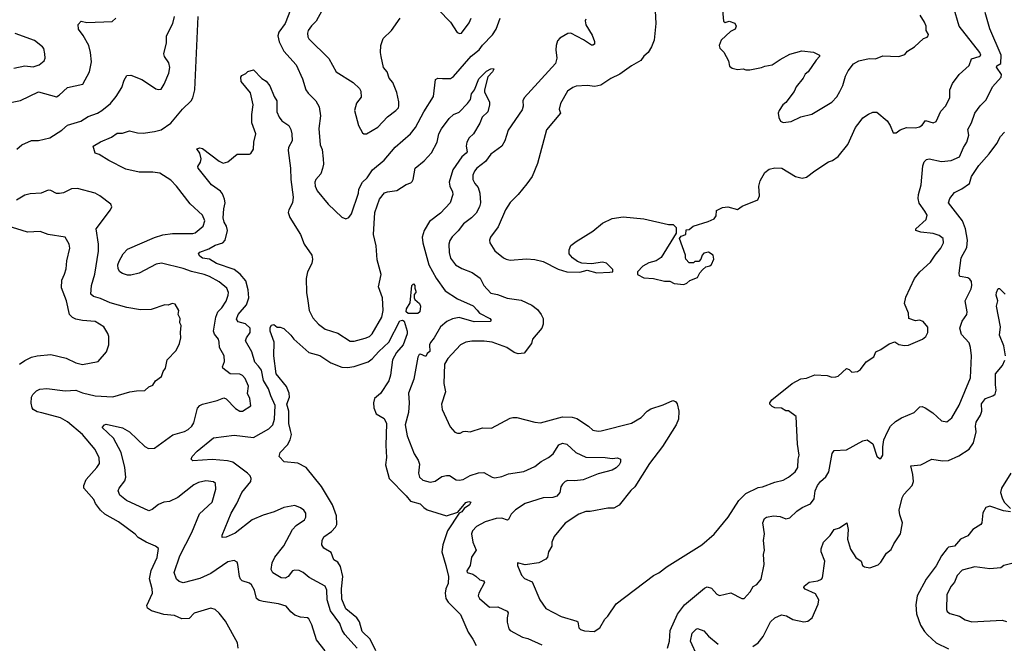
# Model space of a CAD drawing. Extents: x 1678759 to 1859541, y 384609 to 522867.
# Tile 424 of 466: x 1810908 to 1818050, y 470940 to 475463. Entities that reach past the tile are written whole.
import ezdxf

# ---------------------------------------------------------------- set-up
doc = ezdxf.new("R2010")
doc.units = 0

msp = doc.modelspace()

# ---------------------------------------------------------------- linework, layer by layer
at = {"layer": '0CON20XD'}
for points in [[(1812911.8, 475635), (1812833.6, 475436.4), (1812788.8, 475371.2), (1812781.1, 475345), (1812791.2, 475301.2), (1812823.6, 475233.6), (1812912.9, 475135), (1812958.6, 475035), (1812984.6, 474954.6), (1813000.6, 474930.6), (1813055.4, 474875.4), (1813080.3, 474830.3), (1813089.4, 474765), (1813077.1, 474672.9), (1813088.6, 474555), (1813101.7, 474521.7), (1813110, 474455), (1813112.5, 474415), (1813105.6, 474384.4), (1813092.5, 474345), (1813057, 474303), (1813049.4, 474285), (1813051.1, 474255), (1813065, 474221.2), (1813145.7, 474125), (1813245, 474030), (1813275, 474018), (1813295, 474028), (1813316.1, 474053.9), (1813365.4, 474205), (1813369.1, 474235), (1813395, 474284.2), (1813428.8, 474315), (1813467.5, 474375), (1813551.4, 474445), (1813632, 474538), (1813742, 474635), (1813780, 474680), (1813838.5, 474795), (1813909.5, 474905), (1813925, 475030), (1813942.2, 475037.8), (1813975, 475036.9), (1814033.2, 475036.8), (1814055, 475050), (1814182.8, 475197.2), (1814240, 475245), (1814265, 475279.2), (1814336.9, 475353.1), (1814365.4, 475395), (1814393.1, 475475)], [(1813125.4, 475574.6), (1813058.7, 475451.3), (1813025, 475419.2), (1813000.6, 475385), (1812995.7, 475365), (1812999.1, 475339.1), (1813006, 475325), (1813151.2, 475181.2), (1813204.5, 475084.5), (1813327.3, 475007.3), (1813373.6, 474963.6), (1813383.3, 474945), (1813385, 474900), (1813352.3, 474857.7), (1813336.2, 474805), (1813365, 474696.7), (1813395, 474641.2), (1813405, 474634), (1813425, 474634), (1813505, 474684.3), (1813575, 474757.8), (1813637.5, 474805), (1813655, 474823.8), (1813657.3, 474837.3), (1813657.3, 474867.3), (1813643.8, 474935), (1813615, 475007.5), (1813589.3, 475039.3), (1813573.3, 475085), (1813546.2, 475115), (1813529.2, 475195), (1813524.3, 475225), (1813528, 475275), (1813544.6, 475325.4), (1813604.5, 475385.5), (1813668.8, 475475)], [(1815998.6, 475615), (1816013, 475453), (1816025, 475442.5), (1816055, 475452.5), (1816095, 475437.5), (1816106.2, 475415), (1816096.7, 475395), (1816063.6, 475376.4), (1815997.5, 475315), (1815982.5, 475275), (1815986.4, 475256.4), (1816015, 475227.5), (1816050, 475165), (1816057.5, 475125), (1816075, 475112.5), (1816115, 475101.2), (1816155, 475106.2), (1816175, 475098.8), (1816205, 475100), (1816290, 475115), (1816312.5, 475125), (1816365, 475136.2), (1816423.3, 475175), (1816495, 475212), (1816582.3, 475237.7), (1816665, 475227.5), (1816710, 475205), (1816710, 475195), (1816685, 475170), (1816626.7, 475085), (1816605, 475067.5), (1816590.7, 475039.3), (1816540, 474975), (1816525, 474942.5), (1816465, 474862.5), (1816443.9, 474846.1), (1816417.5, 474805), (1816410, 474785), (1816413.6, 474753.6), (1816427, 474727), (1816445, 474717.5), (1816505, 474723.8), (1816575, 474758.8), (1816655, 474778), (1816798.8, 474865), (1816835, 474903.8), (1816857.4, 474942.6), (1816878.6, 474985), (1816897.3, 475052.7), (1816917.7, 475092.3), (1816955, 475143.3), (1816995, 475163.3), (1817069.3, 475180.7), (1817115, 475178.8), (1817168.8, 475201.2), (1817225, 475197.5), (1817285, 475196.7), (1817328.8, 475211.2), (1817347.5, 475235), (1817397.5, 475265), (1817463.6, 475326.4), (1817490, 475335), (1817497.5, 475345), (1817500, 475355), (1817483.3, 475385), (1817483.3, 475415), (1817471.2, 475445), (1817438.8, 475495)], [(1813945, 475533.8), (1814033.3, 475445), (1814080.5, 475370.5), (1814101.7, 475361.7), (1814112.5, 475365), (1814168.9, 475441.1), (1814184.2, 475475)], [(1815015, 475467.1), (1815008.9, 475455), (1815015.4, 475425.4), (1815060.4, 475350.4), (1815077.8, 475305), (1815076.9, 475285), (1815065, 475277.1), (1815055, 475278.9), (1814997.4, 475317.4), (1814905, 475364), (1814885, 475362), (1814825, 475330), (1814810.4, 475309.6), (1814799.6, 475275), (1814797.1, 475245), (1814804.5, 475185), (1814793.5, 475145), (1814567.8, 474895), (1814557.8, 474875), (1814559.1, 474835), (1814552, 474808), (1814450.5, 474660.5), (1814427.3, 474585), (1814406.5, 474545), (1814325, 474487.1), (1814287.1, 474435), (1814225, 474387.1), (1814208.1, 474365), (1814195.6, 474335), (1814195.6, 474305), (1814209.4, 474275), (1814234.4, 474245), (1814246.4, 474205), (1814250.6, 474135), (1814243.3, 474105), (1814219.5, 474060.5), (1814184.4, 474025), (1814128.1, 473981.9), (1814088.9, 473931.1), (1814045, 473889.2), (1814027.6, 473862.4), (1814020.9, 473835), (1814024.5, 473775), (1814034, 473734), (1814069.2, 473685), (1814115, 473658.9), (1814189.3, 473629.3), (1814247.4, 473587.4), (1814274.4, 473535), (1814325, 473478.6), (1814375, 473470), (1814445, 473443.3), (1814495.5, 473435.5), (1814545, 473428.9), (1814623.1, 473393.1), (1814665, 473362), (1814691.4, 473325), (1814704.4, 473295), (1814704.3, 473255.7), (1814694.5, 473225.5), (1814626.7, 473145), (1814620, 473115), (1814566.4, 473043.6), (1814525, 473040), (1814495, 473050), (1814442.5, 473085), (1814335.4, 473125.4), (1814277.4, 473132.6), (1814187.6, 473132.4), (1814145, 473124.3), (1814105, 473104.2), (1814012.9, 473005), (1813990.6, 472965), (1813983.7, 472825), (1813996.5, 472765), (1813968.6, 472675), (1813972.5, 472635), (1814030.8, 472510.8), (1814065, 472472.5), (1814083.6, 472463.6), (1814103.6, 472463.6), (1814124.1, 472475.9), (1814141.7, 472478.3), (1814175, 472473.8), (1814265, 472503.8), (1814329.3, 472500.7), (1814465, 472572.5), (1814485, 472577.5), (1814515, 472577.5), (1814645, 472543.3), (1814685, 472538.8), (1814845, 472583.3), (1814915, 472579.5), (1814950.5, 472570.5), (1815033.8, 472515), (1815065, 472486.2), (1815105, 472478.8), (1815125, 472481.2), (1815345, 472536.7), (1815415, 472578), (1815459.2, 472625), (1815485, 472641.9), (1815575, 472670.6), (1815645, 472701.2), (1815665, 472693.3), (1815677, 472677), (1815688.9, 472625), (1815686.9, 472565), (1815669.2, 472525), (1815571.4, 472368.6), (1815475.6, 472244.4), (1815370.8, 472075), (1815341.7, 472048.3), (1815257.3, 471942.7), (1815218.6, 471921.4), (1815175, 471920), (1815045, 471895.8), (1815015, 471895.7), (1814965, 471877.1), (1814865, 471811.2), (1814784.2, 471715.8), (1814768.8, 471675), (1814768.8, 471645), (1814743.3, 471605), (1814736.7, 471565), (1814725, 471550), (1814675, 471523.8), (1814575, 471510), (1814520, 471525), (1814520, 471505), (1814547.5, 471435), (1814570.4, 471410.4), (1814626, 471386), (1814680.6, 471255), (1814725, 471192.2), (1814835, 471135.4), (1814950, 471100), (1814955.7, 471095), (1814963.4, 471053.4), (1814975, 471041.2), (1815005, 471030), (1815075, 471026.7), (1815116.4, 471053.6), (1815153.3, 471115), (1815175, 471137.5), (1815235, 471227.5), (1815505, 471431.2), (1815545, 471450.8), (1815605, 471497.5), (1815855.5, 471654.5), (1815945, 471730.8), (1816047.1, 471855), (1816123.3, 471976.7), (1816175, 472027.1), (1816265, 472071.1), (1816295, 472075.6), (1816385, 472109.2), (1816445, 472124.3), (1816485, 472144.2), (1816533.8, 472185), (1816551.2, 472215), (1816553.8, 472275), (1816562, 472305), (1816550, 472385), (1816540, 472585), (1816485, 472627.5), (1816465, 472627.5), (1816435, 472646.7), (1816385, 472647.5), (1816365, 472657.5), (1816350, 472675), (1816350, 472685), (1816363.3, 472705), (1816511.2, 472825), (1816575, 472857.5), (1816615.8, 472864.2), (1816675, 472888), (1816765, 472882), (1816799.3, 472869.3), (1816828.3, 472871.7), (1816845, 472876.7), (1816905, 472933.3), (1816925, 472926.7), (1816945, 472907.5), (1816985, 472912.5), (1817006.7, 472925), (1817048.3, 472981.7), (1817103, 473017), (1817117.5, 473055), (1817155, 473071.2), (1817215, 473112.5), (1817255, 473126.7), (1817285, 473106.7), (1817325, 473100), (1817355, 473102.5), (1817456.2, 473145), (1817480.8, 473165), (1817495.7, 473195), (1817495, 473232.5), (1817462.5, 473275), (1817435, 473283.8), (1817405, 473278.8), (1817357.5, 473295), (1817356.2, 473335), (1817325.9, 473405.9), (1817335, 473450), (1817398.1, 473585), (1817436.8, 473633.2), (1817515, 473703.3), (1817547.5, 473755), (1817589.4, 473805), (1817608.1, 473845), (1817607.1, 473875), (1817578.1, 473898.1), (1817535, 473912.9), (1817445, 473920.9), (1817408.8, 473935), (1817408.8, 473945), (1817482.2, 474015), (1817490, 474045), (1817474.4, 474075), (1817432.3, 474132.3), (1817426.2, 474165), (1817427.3, 474195), (1817447.8, 474265), (1817458, 474402), (1817467.9, 474432.1), (1817485, 474448), (1817505, 474454.3), (1817595, 474434.5), (1817665, 474440.9), (1817725, 474468.5), (1817753.9, 474536.1), (1817778.8, 474575), (1817793.1, 474625), (1817784.3, 474665.7), (1817810.8, 474715), (1817836.2, 474783.8), (1817875, 474838.8), (1817917.3, 474882.7), (1817964.5, 474975), (1818027.3, 475045), (1818029.1, 475065), (1817992.6, 475117.4), (1817995, 475127.1), (1818025.4, 475145), (1818027.3, 475205), (1817944.5, 475395.5), (1817910, 475515)], [(1815516.4, 475526.4), (1815523.3, 475435), (1815511.2, 475315), (1815492, 475265), (1815466, 475225), (1815435, 475198.8), (1815413, 475167), (1815345, 475128.6), (1815261.7, 475068.3), (1815195, 475035.7), (1815122.4, 474987.6), (1815080.9, 474979.1), (1815025, 474985.6), (1814945, 474980), (1814919.4, 474970.6), (1814882, 474945), (1814832, 474855), (1814821.2, 474815), (1814831.2, 474785), (1814729.2, 474665), (1814665, 474420), (1814624.5, 474325.5), (1814586.8, 474273.2), (1814523.3, 474195), (1814465, 474136.7), (1814431.9, 474085), (1814378.3, 473961.7), (1814322.5, 473885), (1814316, 473865), (1814318, 473845), (1814355.7, 473785.7), (1814416.7, 473735), (1814437.5, 473725), (1814465, 473720), (1814585, 473729.4), (1814645, 473724.4), (1814705, 473709.2), (1814813.2, 473653.2), (1814875.9, 473634.1), (1814971.7, 473631.7), (1815025, 473646.7), (1815095, 473626.7), (1815188.8, 473631.2), (1815210, 473635), (1815211.7, 473651.7), (1815165, 473696.2), (1815135, 473703.8), (1815055, 473692.5), (1814985, 473696.2), (1814955, 473708.8), (1814918.8, 473735), (1814894.5, 473764.5), (1814894.3, 473795), (1814905.7, 473824.3), (1814945.5, 473854.5), (1815065, 473929.2), (1815135, 473987.1), (1815205, 474021.4), (1815285, 474034.2), (1815435, 474018.6), (1815615, 473977.5), (1815647, 473977), (1815670, 473955), (1815670, 473915), (1815561.2, 473738.8), (1815525, 473713.3), (1815470.5, 473699.5), (1815427.5, 473675), (1815390, 473635), (1815390, 473615), (1815435, 473592), (1815505, 473586.2), (1815585, 473566.2), (1815625, 473566.2), (1815655, 473550), (1815725, 473542.5), (1815748.3, 473551.7), (1815769.3, 473570.7), (1815825, 473592.5), (1815841.7, 473628.3), (1815860.7, 473649.3), (1815885, 473670), (1815915, 473677.5), (1815925, 473687.5), (1815943, 473727), (1815937.5, 473755), (1815905, 473776.7), (1815870.7, 473769.3), (1815857.5, 473755), (1815850, 473725), (1815835, 473710), (1815805, 473710), (1815795, 473700), (1815765, 473700), (1815740, 473725), (1815738.3, 473738.3)], [(1815738.3, 473738.3), (1815737.5, 473755), (1815693.3, 473875), (1815705, 473892.5), (1815740, 473905), (1815741.7, 473938.3), (1815765, 473942.5), (1815793.6, 473966.4), (1815901.7, 473998.3), (1815945, 474017.5), (1815959.3, 474040.7), (1815961.7, 474078.3), (1816005, 474100), (1816043.6, 474106.4), (1816115, 474087.5), (1816149.3, 474110.7), (1816263, 474157), (1816273.3, 474185), (1816268.6, 474255), (1816278.6, 474295), (1816311.9, 474355), (1816345, 474378.5), (1816385, 474388.9), (1816435.6, 474385.6), (1816535, 474326.2), (1816585, 474313.8), (1816615, 474320), (1816675, 474367.5), (1816775, 474431.2), (1816805, 474441.2), (1816845, 474471.2), (1816915, 474558.8), (1816969.7, 474680.3), (1817004.5, 474725.5), (1817025, 474750), (1817065, 474778.8), (1817097, 474793), (1817125, 474791.2), (1817199.3, 474729.3), (1817222.5, 474695), (1817245, 474642.5), (1817265, 474642.5), (1817295, 474663.8), (1817339.7, 474680.3), (1817405, 474679.4), (1817435, 474685.8), (1817453.2, 474696.8), (1817478.8, 474731.2), (1817535, 474715.8), (1817555.6, 474724.4), (1817590.2, 474799.8), (1817623.2, 474836.8), (1817654.4, 474895), (1817654.5, 474955), (1817675, 475000), (1817723.5, 475065), (1817795, 475130), (1817811.3, 475178.7), (1817867.5, 475195), (1817878.5, 475205), (1817871.8, 475225), (1817723.1, 475415), (1817681.4, 475555)], [(1810795, 474853.1), (1810915, 474875.8), (1811045, 474938.5), (1811175, 474904.3), (1811195.4, 474914.6), (1811255, 474970.9), (1811365.5, 474994.5), (1811414.3, 475085), (1811428.3, 475158.3), (1811421.5, 475225), (1811408.9, 475275), (1811369.4, 475349.4), (1811336, 475395), (1811332.3, 475427.7), (1811355, 475451.2), (1811395, 475442.5), (1811579.4, 475450.6), (1811605.7, 475474.3)], [(1810888.8, 474525), (1810924.4, 474555.6), (1810994.3, 474585.7), (1811045, 474585.6), (1811126.7, 474605), (1811215, 474660.8), (1811255, 474697.1), (1811352.6, 474727.4), (1811405, 474761.4), (1811473.8, 474785), (1811505, 474803.5), (1811567.1, 474855), (1811608.6, 474905), (1811649.8, 474970.2), (1811667.1, 475025), (1811685, 475058), (1811715, 475060), (1811795, 475029.2), (1811821.8, 475011.8), (1811895, 474962.5), (1811915, 474956), (1811935, 474958.8), (1811955.4, 474994.6), (1811989.6, 475075), (1811997.7, 475115), (1811991.2, 475151.2), (1811959.4, 475195), (1811953.5, 475215), (1811973.8, 475295), (1811974.4, 475345), (1812020, 475435), (1812031.1, 475485)], [(1812313.2, 473205), (1812330.8, 473305), (1812345, 473344), (1812375, 473374.3), (1812405, 473420.8), (1812421.1, 473465), (1812422.2, 473485), (1812410.6, 473515), (1812355, 473561.5), (1812285, 473600.5), (1812246.2, 473615), (1812155, 473636.1), (1812095, 473658.8), (1811936.1, 473696.1), (1811899.2, 473690.8), (1811775, 473624.5), (1811715, 473611.1), (1811690.7, 473610.7), (1811655, 473623.1), (1811635.4, 473635.4), (1811622.2, 473655), (1811620, 473685), (1811629.4, 473710.6), (1811659.5, 473765), (1811690.5, 473799.5), (1811885, 473884.5), (1811946.8, 473903.2), (1812017.6, 473912.4), (1812163.4, 473913.4), (1812181.9, 473918.1), (1812238.9, 473965), (1812251.1, 474005), (1812234.3, 474045), (1812145, 474127.5), (1812046.7, 474256.7), (1812005, 474298.6), (1811925, 474350), (1811875, 474357.1), (1811775, 474356.4), (1811679.3, 474379.3), (1811555, 474441.8), (1811485.4, 474485.4), (1811456.2, 474495), (1811441.2, 474545), (1811495, 474577.9), (1811575, 474611.1), (1811615, 474639.2), (1811655, 474639.2), (1811705, 474656), (1811762.7, 474642.7), (1811805, 474640), (1811886.8, 474653.2), (1811935, 474664.5), (1812005, 474711.9), (1812090, 474815), (1812152.5, 474875), (1812164.2, 474895), (1812178.1, 474955), (1812202, 475485)], [(1810865, 475110.5), (1810945, 475127.3), (1811005, 475122.2), (1811050, 475135), (1811086.7, 475165), (1811093.3, 475185), (1811091.2, 475215), (1811084.1, 475254.1), (1811075, 475266.2), (1811015, 475311.2), (1810875, 475362)], [(1813355.4, 470905), (1813267.1, 471005), (1813248.5, 471035), (1813229.6, 471085), (1813163.8, 471175), (1813137.4, 471255), (1813136.5, 471325), (1813125, 471354.5), (1813006.8, 471416.8), (1812964.7, 471454.7), (1812935, 471468), (1812905, 471470.5), (1812888, 471465), (1812855, 471425.7), (1812835, 471413.6), (1812805, 471414.5), (1812779.8, 471429.8), (1812745, 471451.9), (1812733.3, 471475), (1812740.6, 471525), (1812757.8, 471565), (1812823.7, 471646.4), (1812888.1, 471765), (1812914.6, 471795.4), (1812973.3, 471835), (1812983.3, 471855), (1812983.8, 471885), (1812968.8, 471905), (1812945, 471922), (1812905, 471938.6), (1812825.4, 471924.6), (1812755, 471892.7), (1812675, 471869.5), (1812595, 471836.5), (1812470.6, 471739.4), (1812405, 471710.6), (1812377, 471707), (1812376, 471725), (1812442.5, 471885), (1812484.4, 471955), (1812519.5, 472035), (1812562.3, 472087.7), (1812585.5, 472115), (1812587.7, 472135), (1812580, 472155), (1812561.4, 472175), (1812455, 472253.8), (1812414.7, 472264.7), (1812305, 472273.1), (1812165, 472264.7), (1812152.2, 472275), (1812158.9, 472295), (1812195, 472333.3), (1812315, 472430), (1812465, 472449.5), (1812605, 472433.5), (1812714.6, 472495.4), (1812744, 472526), (1812757.3, 472565), (1812761.1, 472665), (1812728.8, 472735), (1812713.1, 472785), (1812676.6, 472846.6), (1812661.5, 472921.5), (1812640.1, 472950.1), (1812615, 472980), (1812591.8, 473055), (1812546.7, 473135), (1812552.7, 473155), (1812580.4, 473195), (1812580, 473225), (1812546.3, 473256.3), (1812492.3, 473272.3), (1812480.8, 473290.8), (1812492.9, 473325), (1812552.4, 473395), (1812570.5, 473445), (1812565.6, 473505), (1812548.3, 473568.3), (1812508.5, 473618.5), (1812465, 473652.2), (1812335.6, 473695), (1812285, 473726.9), (1812233.4, 473733.4), (1812215, 473748), (1812206, 473765), (1812215, 473776.7), (1812279.2, 473800.9), (1812325, 473826.8), (1812381.9, 473845), (1812399.7, 473865), (1812415.9, 473935), (1812408, 473965), (1812391.2, 473995), (1812385.3, 474025.3), (1812389.4, 474090.6), (1812399.7, 474135), (1812395, 474160.8), (1812379.8, 474199.8), (1812365, 474220), (1812299.4, 474265), (1812202, 474385), (1812201.2, 474398.8), (1812220.3, 474429.7), (1812224.3, 474455), (1812215.6, 474495.6), (1812194.2, 474525.8), (1812215, 474533.3), (1812235, 474528.6), (1812355, 474436.7), (1812385, 474421.5), (1812417.4, 474432.6), (1812485, 474487.1), (1812575, 474487.5), (1812585, 474492), (1812604.4, 474525), (1812607.7, 474575), (1812620.8, 474635), (1812593.3, 474715), (1812592.9, 474775), (1812602.3, 474845), (1812581.9, 474931.9), (1812514, 475015), (1812511.2, 475045), (1812520.7, 475059.3), (1812548.3, 475071.7), (1812563.3, 475086.7), (1812605, 475100), (1812665, 475036.2), (1812695, 475016.7), (1812723.1, 474983.1), (1812753.8, 474905), (1812774.3, 474875), (1812774.5, 474795.5), (1812789.7, 474755), (1812808.9, 474728.9), (1812860.8, 474695), (1812875, 474666.7), (1812881.5, 474635), (1812884.6, 474585), (1812858.5, 474535), (1812856.5, 474515), (1812873.3, 474385), (1812874.6, 474305), (1812892.5, 474175), (1812887.7, 474135), (1812860, 474085), (1812855.5, 474065), (1812868.6, 474028.6), (1812944.4, 473905), (1812971.8, 473835), (1813026.7, 473755), (1813031.1, 473725), (1813026.4, 473695), (1812995.4, 473635), (1812985.4, 473585), (1812989.2, 473485), (1812998.2, 473425), (1813007.1, 473352.9), (1813035, 473300.8), (1813074.7, 473254.7), (1813125, 473219.5), (1813215, 473188.9), (1813305, 473130.5), (1813335, 473131.1), (1813415, 473152.5), (1813445.3, 473164.7), (1813465, 473184.4), (1813535.3, 473304.7), (1813543.6, 473355), (1813540.6, 473445), (1813511.1, 473525), (1813530, 473615), (1813502, 473722), (1813495, 473822.5), (1813473.8, 473905), (1813484.7, 474065), (1813518.5, 474161.5), (1813555, 474207.8), (1813576.4, 474213.6), (1813645, 474224.5), (1813712.6, 474267.4), (1813745, 474279.2), (1813755, 474290), (1813762.9, 474305), (1813776.9, 474385), (1813841.8, 474438.2), (1813895, 474496.5), (1813936, 474575), (1813948.8, 474635), (1813968, 474672), (1814022.5, 474747.5), (1814055.8, 474775), (1814095, 474792.9), (1814155.4, 474855), (1814177.5, 474885), (1814184.4, 474925), (1814207.8, 474955), (1814238.1, 475035), (1814295, 475088.9), (1814325.8, 475105.8), (1814345, 475110), (1814347.5, 475105), (1814337.5, 475085), (1814302.7, 475047.3), (1814278.6, 474955), (1814280.3, 474940.3), (1814316.2, 474865), (1814316.2, 474845), (1814304, 474795), (1814263.6, 474756.4), (1814246.6, 474713.4), (1814200.8, 474635), (1814169.2, 474605), (1814150.8, 474575), (1814147.5, 474545), (1814153.1, 474505), (1814147.8, 474495), (1814115, 474468.9), (1814049.6, 474375), (1814024.6, 474285), (1814027.7, 474255), (1814047.3, 474215), (1814050, 474195), (1814031.4, 474135), (1813959.5, 474060.5), (1813880.5, 473999.5), (1813841.8, 473935), (1813828.5, 473885), (1813832.1, 473845), (1813876.7, 473685), (1813928.9, 473588.9), (1813995, 473495.6), (1814085, 473437.9), (1814196.6, 473386.6), (1814225.8, 473355.8), (1814243.6, 473333.6), (1814317.5, 473295), (1814328, 473285), (1814320, 473275), (1814205, 473272.9), (1814095, 473302.2), (1814046.9, 473293.1), (1814005.8, 473274.2), (1813960.9, 473235), (1813914.7, 473155.3), (1813887.1, 473122.9), (1813881.2, 473105), (1813884, 473056), (1813865, 473041.2), (1813855, 473021.2), (1813815, 473038.2), (1813805, 473034.2), (1813795, 473016.2), (1813767.5, 472855), (1813728.9, 472755), (1813733.5, 472685), (1813727.8, 472615), (1813703.8, 472525), (1813717.8, 472445), (1813768.9, 472315), (1813798.3, 472268.3), (1813808.9, 472238.9), (1813800.6, 472175), (1813807.1, 472145), (1813832.6, 472122.6), (1813885, 472108.5), (1813922.8, 472117.2), (1813970.9, 472149.1), (1814003.2, 472156.8), (1814025, 472156.9), (1814075, 472127.1), (1814095, 472122.5), (1814125, 472127.5), (1814175, 472156.7), (1814236.8, 472176.8), (1814275, 472179.5), (1814335, 472144.5), (1814355, 472140.5), (1814405, 472149.6), (1814455, 472168.8), (1814565, 472187.1), (1814645, 472221.9), (1814691.9, 472258.1), (1814745, 472288.5), (1814776.7, 472315), (1814819.3, 472380.7), (1814845, 472392.9), (1814878, 472385), (1814941.4, 472325), (1815015, 472291.2), (1815155, 472287.1), (1815205, 472280), (1815245, 472284.4), (1815265.6, 472275.6), (1815265.5, 472255), (1815255.5, 472235), (1815235, 472211.8), (1815205, 472196.2), (1815105, 472169.6), (1814995, 472126.2), (1814935, 472118.2), (1814885, 472121.1), (1814863.8, 472115), (1814844.5, 472095.5), (1814834.4, 472075), (1814826.9, 472033.1), (1814805, 472007.8), (1814775, 471997.7), (1814704.5, 471994.5), (1814575, 471955.5), (1814505, 471909.4), (1814474.2, 471875.8), (1814455, 471837.5), (1814447, 471833), (1814405, 471847.3), (1814365, 471846.4), (1814285, 471821.5), (1814222.7, 471787.3), (1814193.3, 471756.7), (1814186.1, 471733.9), (1814195.4, 471675), (1814220, 471615), (1814185.9, 471565), (1814176.4, 471503.6), (1814152.5, 471465), (1814155, 471454), (1814195, 471441.4), (1814217.1, 471427.1), (1814245, 471400), (1814273.6, 471393.6), (1814280.7, 471380.7), (1814237.9, 471305), (1814234.6, 471285), (1814242.7, 471265), (1814315, 471203.1), (1814375.5, 471205.5), (1814445, 471173.3), (1814451.2, 471161.2), (1814443.3, 471125), (1814444.6, 471094.6), (1814456.4, 471046.4), (1814465, 471033.3), (1814555, 470985.8), (1814594.4, 470974.4), (1814695, 470928.6)], [(1815608.1, 470905), (1815620.9, 470955), (1815626.6, 471033.4), (1815679.3, 471150.7), (1815730.5, 471219.5), (1815875, 471341.4), (1815895, 471349.4), (1815925, 471341.2), (1815965, 471296.7), (1815985, 471286.7), (1816065.9, 471305.9), (1816145, 471266.2), (1816163.6, 471266.4), (1816207.3, 471312.7), (1816228.3, 471351.7), (1816255, 471366.7), (1816286.2, 471405), (1816307.9, 471512.1), (1816304.3, 471585), (1816310, 471615), (1816304.4, 471685), (1816310, 471735), (1816298.6, 471815), (1816310, 471845), (1816325.5, 471854.5), (1816375.9, 471865.9), (1816425, 471861.2), (1816465, 471843.3), (1816495, 471849.2), (1816545, 471899.2), (1816585, 471925.8), (1816645, 471952), (1816671.5, 471988.5), (1816678.8, 472045), (1816695.5, 472085), (1816716.3, 472113.6), (1816755, 472147.8), (1816777.7, 472185), (1816802.4, 472317.6), (1816815, 472338), (1816905, 472342.9), (1817025, 472409.2), (1817055, 472415.7), (1817095.8, 472385.8), (1817125, 472296.7), (1817145, 472280), (1817155, 472281.2), (1817168.1, 472305), (1817168.6, 472365), (1817177.1, 472415), (1817201.9, 472475), (1817225.4, 472514.6), (1817260.2, 472549.8), (1817305, 472576.7), (1817395, 472614), (1817437.5, 472655), (1817455, 472657.5), (1817475, 472649.2), (1817531.3, 472611.3), (1817595, 472553.8), (1817633.9, 472546.1), (1817669.2, 472575), (1817722.4, 472667.6), (1817803.9, 472866.1), (1817812.2, 473025), (1817805.6, 473085), (1817795, 473118.8), (1817738.9, 473178.9), (1817726.4, 473225), (1817744, 473276), (1817778.6, 473325), (1817780.6, 473345), (1817766.2, 473425), (1817808.5, 473511.5), (1817814.5, 473535), (1817811.1, 473565), (1817800.6, 473580.6), (1817785, 473591.1), (1817730.5, 473600.5), (1817724, 473605), (1817723.3, 473625), (1817737.5, 473735), (1817778.2, 473811.8), (1817783.3, 473865), (1817769.6, 473945), (1817746.5, 474005), (1817646, 474135), (1817654, 474165), (1817689.7, 474210.3), (1817742.8, 474237.2), (1817797.5, 474275), (1817813.1, 474325), (1817865.4, 474405), (1817940.8, 474489.2), (1817995, 474565.8), (1818023.1, 474616.9), (1818052.2, 474647.8)], [(1811850.9, 471409.1), (1811861.7, 471468.3), (1811905, 471562.5), (1811915, 471627.5), (1811892.5, 471645), (1811825, 471672.9), (1811767.4, 471707.4), (1811745, 471731.4), (1811625, 471820.8), (1811527, 471877), (1811495, 471906.7), (1811458, 471955), (1811445, 471983.8), (1811374, 472065), (1811374, 472085), (1811391.5, 472128.5), (1811468.8, 472215), (1811488, 472245), (1811484.2, 472285), (1811455.7, 472345), (1811363.1, 472455), (1811255, 472546.5), (1811205, 472574.5), (1811068.5, 472611.5), (1811035, 472618.9), (1811006, 472635), (1810997.8, 472647.8), (1810991.8, 472681.8), (1810993.8, 472725), (1811003.3, 472745), (1811029.4, 472770.6), (1811055, 472783.3), (1811105, 472788.5), (1811237.5, 472772.5), (1811315, 472776.9), (1811365, 472757.1), (1811455, 472734.4), (1811585, 472727.8), (1811706.8, 472763.2), (1811755, 472772), (1811815, 472773.8), (1811845, 472800), (1811875, 472812.5), (1811892.5, 472845), (1811937.5, 472875), (1811949.3, 472910.7), (1811966.2, 472935), (1811977.5, 472995), (1812042.5, 473065), (1812066.7, 473115), (1812076.4, 473156.4), (1812073.8, 473195), (1812080, 473245), (1812070, 473265), (1812073.3, 473295), (1812058.8, 473325), (1812063.3, 473355), (1812035, 473398.8), (1812015, 473403.8), (1811985, 473392), (1811960, 473395), (1811862.3, 473362.3), (1811785, 473358), (1811685.5, 473375.5), (1811565, 473408.5), (1811495, 473440), (1811443.3, 473455), (1811423.5, 473473.5), (1811428.6, 473535), (1811453.2, 473616.8), (1811481.1, 473785), (1811480.6, 473835), (1811463.1, 473945), (1811568, 474085), (1811576.2, 474105), (1811570, 474125), (1811490, 474185), (1811455, 474204.2), (1811328.8, 474238.8), (1811285, 474235.8), (1811225, 474207.1), (1811198.3, 474201.7), (1811175, 474202.5), (1811135, 474224.3), (1811115.5, 474225.5), (1811064, 474206), (1810985, 474199.5), (1810945, 474190.6), (1810885, 474153.1)], [(1810906.3, 472963.7), (1810945, 472991.4), (1810995, 473014.4), (1811035, 473024.3), (1811135, 473034.3), (1811245, 473008.1), (1811315, 472974.3), (1811365, 472962.9), (1811476.7, 472985), (1811539.2, 473055), (1811555.7, 473105), (1811555.6, 473165), (1811548.3, 473188.3), (1811518, 473235), (1811456.7, 473275), (1811365, 473281.1), (1811315, 473291.1), (1811292.4, 473302.4), (1811270, 473325), (1811248.5, 473425), (1811210.7, 473519.3), (1811213.3, 473575), (1811233.6, 473616.4), (1811245.6, 473655), (1811250, 473715), (1811271.1, 473805), (1811268.1, 473835), (1811238.8, 473885), (1811113.9, 473903.9), (1811057.7, 473927.7), (1810965, 473922), (1810818.6, 473968.6)], [(1813725, 473331.2), (1813711.4, 473345), (1813714.6, 473365.4), (1813741.2, 473408.8), (1813752, 473535), (1813765, 473546.7), (1813773.3, 473535), (1813773.3, 473515), (1813782.5, 473495), (1813782.5, 473485), (1813770.7, 473469.3), (1813770, 473445), (1813775, 473432.5), (1813807.5, 473405), (1813816.7, 473385), (1813810, 473345), (1813795, 473333.3), (1813725, 473331.2)], [(1818059.6, 473025), (1818047, 473097), (1818014.5, 473175), (1818022, 473235), (1817994.5, 473384.5), (1818004, 473425), (1817990.8, 473465), (1817992.5, 473485), (1818005, 473512.5), (1818015, 473512.5), (1818055, 473473.3)], [(1813491.5, 470885), (1813449.9, 470969.9), (1813393.3, 471025), (1813373.1, 471095), (1813352.7, 471125), (1813275, 471191.2), (1813245, 471261.2), (1813241.4, 471335), (1813251, 471425), (1813235, 471498), (1813215, 471530), (1813186.7, 471545), (1813167.9, 471597.9), (1813115, 471631.2), (1813098.8, 471655), (1813102.5, 471685), (1813115, 471712), (1813169.5, 471750.5), (1813198.2, 471781.8), (1813207.6, 471802.4), (1813207.3, 471865), (1813178.2, 471945), (1813096.8, 472076.8), (1812985.5, 472215.5), (1812925, 472247.5), (1812826.2, 472256.2), (1812790, 472295), (1812798.8, 472325), (1812850, 472380), (1812870.5, 472415), (1812879.1, 472455), (1812873.4, 472483.4), (1812861.1, 472535), (1812860.4, 472625), (1812846.7, 472675), (1812864.4, 472725), (1812863.5, 472755), (1812843.4, 472803.4), (1812768.5, 472895), (1812751.5, 473025), (1812754.2, 473125), (1812724.4, 473205), (1812725, 473230), (1812735, 473247.5), (1812751.7, 473251.7), (1812775, 473232.5), (1812797, 473233), (1812825, 473223.8), (1812875, 473176.2), (1812895.6, 473145.6), (1813005, 473050), (1813085, 473028.1), (1813165, 472975.6), (1813245, 472942.5), (1813285, 472939.6), (1813335, 472947.1), (1813435, 472982.5), (1813465, 473004.4), (1813513.3, 473056.7), (1813584.7, 473125.3), (1813665, 473278.8), (1813685, 473284), (1813696.9, 473276.9), (1813718.5, 473205), (1813719.4, 473185), (1813688.9, 473105), (1813641.1, 473048.9), (1813612.5, 472995), (1813598.5, 472885), (1813586.4, 472845), (1813525, 472752.5), (1813481.4, 472715), (1813474.4, 472685), (1813477.1, 472647.1), (1813494.2, 472605), (1813551.3, 472571.3), (1813569.1, 472535), (1813563.3, 472375), (1813567.9, 472287.9), (1813561.1, 472235), (1813588.1, 472135), (1813710.9, 472010.9), (1813742.4, 471972.4), (1813812.4, 471952.4), (1813838.8, 471925), (1813865, 471909.2), (1814005, 471865.7), (1814087.5, 471892.5), (1814145, 471960.8), (1814165, 471969.2), (1814180, 471965), (1814171.2, 471945), (1814132.1, 471917.9), (1814115, 471894.4), (1814096.7, 471883.3), (1814011.9, 471755), (1813978.1, 471655), (1813969.2, 471605), (1814000.4, 471505), (1814017.5, 471425), (1814016.9, 471375), (1813999.2, 471335), (1813994.3, 471305), (1814000, 471265), (1814015, 471238.8), (1814105, 471150), (1814162.1, 471022.1), (1814195, 470970), (1814218.8, 470925)], [(1813124.2, 470885), (1813060.6, 470965), (1813027.1, 471075), (1813005, 471118.8), (1812995, 471126.2), (1812945, 471131.2), (1812905, 471143.8), (1812875, 471167.5), (1812840.5, 471210.5), (1812785.6, 471225.6), (1812675, 471242.5), (1812645, 471251.5), (1812627.1, 471265), (1812610.9, 471325), (1812588.9, 471365), (1812575, 471375.4), (1812523.1, 471393.1), (1812510, 471405), (1812502.3, 471425), (1812491.7, 471511.7), (1812485, 471528), (1812465, 471541.4), (1812418.6, 471531.4), (1812295, 471445.6), (1812215, 471410.5), (1812095, 471379.4), (1812065, 471387.5), (1812045.6, 471405.6), (1812030, 471455), (1812070.9, 471575), (1812157.5, 471745), (1812211.8, 471878.2), (1812305.5, 471965), (1812331.5, 472058.5), (1812329.2, 472099.2), (1812315, 472112), (1812257.9, 472117.9), (1812205, 472106.9), (1812170.8, 472089.2), (1812055, 471997.1), (1811995, 471968.1), (1811955, 471962.9), (1811915, 471947.1), (1811869.8, 471910.2), (1811845, 471901.8), (1811683.1, 471975), (1811633.7, 472013.6), (1811622.2, 472045), (1811630, 472065), (1811671.6, 472118.4), (1811678.9, 472145), (1811670.6, 472215), (1811643.9, 472323.9), (1811588.5, 472428.5), (1811506.7, 472505), (1811523.8, 472525), (1811535, 472529.2), (1811655, 472502), (1811705, 472474.3), (1811815, 472367.5), (1811843.6, 472353.6), (1811885, 472354.4), (1812018.6, 472451.4), (1812103.7, 472476.3), (1812129.2, 472490.8), (1812158.1, 472515), (1812171.9, 472538.1), (1812197.5, 472645), (1812215, 472664.2), (1812235, 472674.4), (1812339.5, 472700.5), (1812389.4, 472719.4), (1812405, 472712.9), (1812472.9, 472642.9), (1812505, 472623.5), (1812525, 472624.4), (1812585, 472663.3), (1812578.5, 472715), (1812561.2, 472751.2), (1812568.5, 472805), (1812545, 472861.4), (1812525, 472882.2), (1812505, 472892.5), (1812435, 472895.5), (1812381.9, 472935), (1812378.9, 472945), (1812394.6, 472985), (1812391.2, 473025), (1812357.8, 473085), (1812356.4, 473125), (1812349.5, 473145), (1812321.5, 473181.5), (1812313.2, 473205)], [(1817986.5, 472815), (1817987.1, 472895), (1818037.3, 472955), (1818054.3, 472994.3)], [(1816225, 470917.3), (1816265, 470943.6), (1816299.9, 470990.1), (1816353.1, 471095), (1816384.5, 471125), (1816434.2, 471145.8), (1816470, 471140), (1816515, 471112.5), (1816595, 471095.6), (1816625, 471100), (1816655.5, 471125), (1816700.8, 471225), (1816705.7, 471255), (1816679.5, 471299.5), (1816605, 471332.9), (1816596.2, 471345), (1816598.8, 471355), (1816633.8, 471385), (1816697.3, 471392.7), (1816724.2, 471405), (1816730.5, 471415), (1816748.2, 471535), (1816721.1, 471605), (1816720.6, 471625), (1816738, 471675), (1816787.4, 471722.6), (1816815, 471766.7), (1816855, 471778.8), (1816907.5, 471815), (1816916.5, 471766.5), (1816912.7, 471695), (1816934.1, 471624.1), (1816972.4, 471562.4), (1817011.4, 471535), (1817022.5, 471505), (1817035.3, 471495.3), (1817075, 471488.8), (1817135, 471508.4), (1817155, 471529.1), (1817195.7, 471595), (1817229.5, 471620.5), (1817247.9, 471662.1), (1817296.2, 471735), (1817311.1, 471815), (1817291.4, 471871.4), (1817287.5, 471905), (1817309.4, 471995), (1817321.5, 472018.5), (1817381.9, 472085), (1817390.6, 472115), (1817387.5, 472165), (1817372.7, 472227.3), (1817445.4, 472234.6), (1817525, 472275.8), (1817602.6, 472262.6), (1817645, 472267.1), (1817719, 472301), (1817795, 472348.6), (1817825.4, 472395), (1817845.5, 472475), (1817841.9, 472515), (1817846.5, 472543.5), (1817876.9, 472595), (1817886.9, 472625), (1817883.4, 472676.6), (1817913.3, 472715), (1817965.6, 472734.4), (1817983, 472747), (1817991.9, 472775), (1817986.5, 472815)], [(1818096.1, 472173.9), (1818028.5, 472065), (1818023.5, 472035), (1818033.6, 471995), (1818049.4, 471965), (1818095, 471918)], [(1818095, 471894.3), (1818045, 471901.2), (1817945, 471934.4), (1817916, 471925), (1817895, 471887.5), (1817885.8, 471815), (1817879.1, 471800.9), (1817821.1, 471765), (1817785, 471720), (1817733.4, 471696.6), (1817689.1, 471645), (1817645, 471636.5), (1817635, 471628.1), (1817595, 471575.8), (1817555, 471501.9), (1817484.4, 471405), (1817418.5, 471285), (1817409.4, 471220.6), (1817413.9, 471153.9), (1817442.4, 471072.4), (1817471.1, 471025), (1817492.7, 471002.7), (1817555.8, 470945), (1817645, 470900.4)], [(1818115, 471521.2), (1818046.1, 471503.9), (1818025, 471487.5), (1817945, 471481.2), (1817835, 471494.3), (1817745, 471471.4), (1817708.5, 471431.5), (1817689.4, 471385), (1817665, 471354), (1817634.2, 471294.2), (1817630, 471185), (1817635, 471171.2), (1817655.5, 471155.5), (1817725, 471137.8), (1817765, 471110), (1817815, 471095.8), (1818035, 471108.6), (1818065, 471098.1)], [(1812493.3, 470905), (1812488.8, 470945), (1812401.2, 471101.2), (1812355, 471160), (1812325, 471186.7), (1812295, 471196.2), (1812175, 471160), (1812138.8, 471121.2), (1812085, 471117.5), (1812031.2, 471141.2), (1811955, 471149.2), (1811863.3, 471175), (1811836.2, 471195), (1811830.8, 471215), (1811870.8, 471305), (1811869.2, 471335), (1811850.9, 471409.1)], [(1815824.6, 470845), (1815773.5, 470955), (1815786.4, 471013.6), (1815815, 471043.8), (1815825, 471046.7), (1815870.5, 471030.5), (1815903.4, 470993.4), (1815974.2, 470934.2)]]:
    msp.add_lwpolyline(points, dxfattribs=at)

doc.saveas('drawing.dxf')
